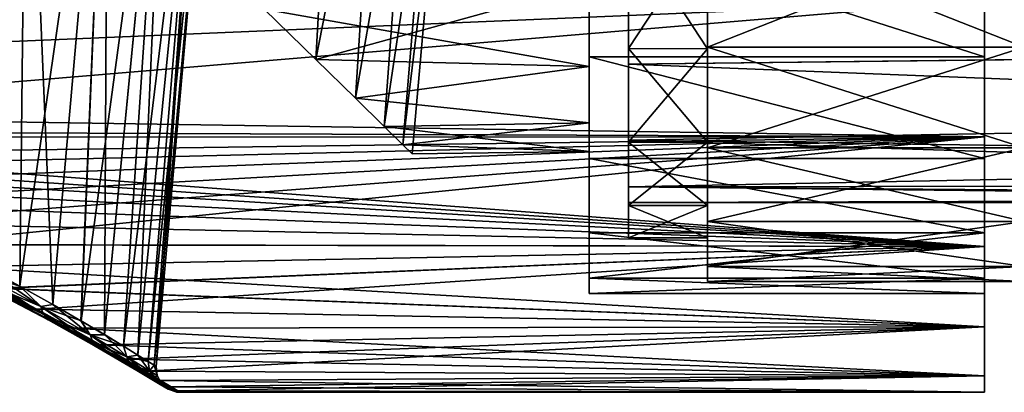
# Model space of a CAD drawing. Header units: millimetres. Extents: x -182 to 217, y -96 to 236.
# Tile 395 of 458: x 165 to 177, y -17 to -12. Entities that reach past the tile are written whole.
import ezdxf

# ---------------------------------------------------------------- set-up
doc = ezdxf.new("R2010")
doc.units = ezdxf.units.MM
doc.header["$LTSCALE"] = 52.148148
for name, color, linetype in [('1016', 7, 'CONTINUOUS'), ('1020', 7, 'CONTINUOUS'), ('1022', 7, 'CONTINUOUS'), ('849', 7, 'CONTINUOUS'), ('852', 7, 'CONTINUOUS'), ('853', 7, 'CONTINUOUS'), ('855', 7, 'CONTINUOUS'), ('858', 7, 'CONTINUOUS'), ('859', 7, 'CONTINUOUS'), ('891', 7, 'CONTINUOUS'), ('894', 7, 'CONTINUOUS'), ('913', 7, 'CONTINUOUS'), ('928', 7, 'CONTINUOUS'), ('931', 7, 'CONTINUOUS')]:
    doc.layers.add(name, color=color, linetype=linetype)

msp = doc.modelspace()

# ---------------------------------------------------------------- linework, layer by layer
at = {"layer": '1016', "color": 7, "linetype": 'CONTINUOUS', "true_color": 0xaaaaaa}
for points in [[(163.619, -7.88, -1.775), (164.327, -15.302, -0.175), (164.888, -7.88, -0.533), (163.619, -7.88, -1.775)], [(164.888, -7.88, 12.533), (163.797, -15.034, 12.767), (163.619, -7.88, 13.775), (164.888, -7.88, 12.533)], [(164.329, -15.304, 12.171), (163.797, -15.034, 12.767), (164.888, -7.88, 12.533), (164.329, -15.304, 12.171)], [(164.327, -15.302, -0.175), (164.804, -15.557, 0.457), (164.888, -7.88, -0.533), (164.327, -15.302, -0.175)], [(164.806, -15.558, 11.54), (164.329, -15.304, 12.171), (164.888, -7.88, 12.533), (164.806, -15.558, 11.54)], [(164.804, -15.557, 0.457), (165.221, -15.79, 1.115), (164.888, -7.88, -0.533), (164.804, -15.557, 0.457)], [(165.222, -15.79, 10.882), (164.806, -15.558, 11.54), (165.918, -7.88, 11.087), (165.222, -15.79, 10.882)], [(165.918, -7.88, 11.087), (164.806, -15.558, 11.54), (164.888, -7.88, 12.533), (165.918, -7.88, 11.087)], [(164.888, -7.88, -0.533), (165.221, -15.79, 1.115), (165.918, -7.88, 0.913), (164.888, -7.88, -0.533)], [(165.221, -15.79, 1.115), (165.577, -15.995, 1.792), (165.918, -7.88, 0.913), (165.221, -15.79, 1.115)], [(165.579, -15.996, 10.205), (165.222, -15.79, 10.882), (165.918, -7.88, 11.087), (165.579, -15.996, 10.205)], [(165.577, -15.995, 1.792), (165.874, -16.171, 2.481), (165.918, -7.88, 0.913), (165.577, -15.995, 1.792)], [(165.875, -16.172, 9.516), (165.579, -15.996, 10.205), (166.678, -7.88, 9.482), (165.875, -16.172, 9.516)], [(166.678, -7.88, 9.482), (165.579, -15.996, 10.205), (165.918, -7.88, 11.087), (166.678, -7.88, 9.482)], [(165.874, -16.171, 2.481), (166.114, -16.316, 3.178), (166.678, -7.88, 2.518), (165.874, -16.171, 2.481)], [(165.918, -7.88, 0.913), (165.874, -16.171, 2.481), (166.678, -7.88, 2.518), (165.918, -7.88, 0.913)], [(166.114, -16.317, 8.819), (165.875, -16.172, 9.516), (166.678, -7.88, 9.482), (166.114, -16.317, 8.819)], [(166.114, -16.316, 3.178), (166.297, -16.429, 3.88), (166.678, -7.88, 2.518), (166.114, -16.316, 3.178)], [(166.297, -16.429, 8.117), (166.114, -16.317, 8.819), (167.144, -7.88, 7.769), (166.297, -16.429, 8.117)], [(167.144, -7.88, 7.769), (166.114, -16.317, 8.819), (166.678, -7.88, 9.482), (167.144, -7.88, 7.769)], [(166.297, -16.429, 3.88), (166.426, -16.509, 4.585), (167.144, -7.88, 4.231), (166.297, -16.429, 3.88)], [(166.678, -7.88, 2.518), (166.297, -16.429, 3.88), (167.144, -7.88, 4.231), (166.678, -7.88, 2.518)], [(166.427, -16.509, 7.412), (166.297, -16.429, 8.117), (167.144, -7.88, 7.769), (166.427, -16.509, 7.412)], [(166.426, -16.509, 4.585), (166.503, -16.557, 5.292), (167.144, -7.88, 4.231), (166.426, -16.509, 4.585)], [(166.504, -16.557, 6.706), (166.427, -16.509, 7.412), (167.301, -7.88, 6), (166.504, -16.557, 6.706)], [(167.301, -7.88, 6), (166.427, -16.509, 7.412), (167.144, -7.88, 7.769), (167.301, -7.88, 6)], [(166.503, -16.557, 5.292), (166.529, -16.573, 5.999), (167.144, -7.88, 4.231), (166.503, -16.557, 5.292)], [(166.529, -16.573, 5.999), (166.504, -16.557, 6.706), (167.301, -7.88, 6), (166.529, -16.573, 5.999)], [(167.144, -7.88, 4.231), (166.529, -16.573, 5.999), (167.301, -7.88, 6), (167.144, -7.88, 4.231)]]:
    msp.add_3dface(points, dxfattribs=at)
at = {"layer": '1020', "color": 7, "linetype": 'CONTINUOUS', "true_color": 0xaaaaaa}
for points in [[(172, -11.736, 13.448), (172, -12.782, 11.463), (167.893, -12.059, 12.914), (172, -11.736, 13.448)], [(168.545, -12.695, 0.338), (172, -11.736, -1.448), (167.893, -12.059, -0.914), (168.545, -12.695, 0.338)], [(172, -12.782, 0.537), (172, -11.736, -1.448), (168.545, -12.695, 0.338), (172, -12.782, 0.537)], [(167.893, -12.059, 12.914), (172, -12.782, 11.463), (168.545, -12.695, 11.662), (167.893, -12.059, 12.914)], [(168.545, -12.695, 11.662), (172, -12.782, 11.463), (169.047, -13.185, 10.402), (168.545, -12.695, 11.662)], [(169.047, -13.185, 1.598), (172, -12.782, 0.537), (168.545, -12.695, 0.338), (169.047, -13.185, 1.598)], [(172, -12.782, 11.463), (172, -13.494, 9.336), (169.047, -13.185, 10.402), (172, -12.782, 11.463)], [(172, -13.494, 2.664), (172, -12.782, 0.537), (169.047, -13.185, 1.598), (172, -13.494, 2.664)], [(169.047, -13.185, 10.402), (172, -13.494, 9.336), (169.411, -13.54, 9.141), (169.047, -13.185, 10.402)], [(169.411, -13.54, 2.859), (172, -13.494, 2.664), (169.047, -13.185, 1.598), (169.411, -13.54, 2.859)], [(172, -13.494, 9.336), (172, -13.855, 7.122), (169.411, -13.54, 9.141), (172, -13.494, 9.336)], [(169.647, -13.772, 4.117), (172, -13.494, 2.664), (169.411, -13.54, 2.859), (169.647, -13.772, 4.117)], [(169.411, -13.54, 9.141), (172, -13.855, 7.122), (169.647, -13.772, 7.883), (169.411, -13.54, 9.141)], [(172, -13.855, 4.878), (172, -13.494, 2.664), (169.647, -13.772, 4.117), (172, -13.855, 4.878)], [(169.647, -13.772, 7.883), (172, -13.855, 7.122), (169.764, -13.886, 6.627), (169.647, -13.772, 7.883)], [(169.764, -13.886, 5.373), (172, -13.855, 4.878), (169.647, -13.772, 4.117), (169.764, -13.886, 5.373)], [(172, -13.855, 7.122), (172, -13.855, 4.878), (169.764, -13.886, 6.627), (172, -13.855, 7.122)], [(169.764, -13.886, 6.627), (172, -13.855, 4.878), (169.764, -13.886, 5.373), (169.764, -13.886, 6.627)]]:
    msp.add_3dface(points, dxfattribs=at)
at = {"layer": '1022', "color": 7, "linetype": 'CONTINUOUS', "true_color": 0xaaaaaa}
for points in [[(168.82, -7.817, -0.075), (168.545, -12.695, 0.338), (167.893, -12.059, -0.914), (168.82, -7.817, -0.075)], [(168.82, -7.817, 12.075), (167.893, -12.059, 12.914), (168.545, -12.695, 11.662), (168.82, -7.817, 12.075)], [(168.82, -7.817, -0.075), (169.333, -8.672, 1.224), (168.545, -12.695, 0.338), (168.82, -7.817, -0.075)], [(169.333, -8.672, 10.775), (168.82, -7.817, 12.075), (168.545, -12.695, 11.662), (169.333, -8.672, 10.775)], [(169.333, -8.672, 1.224), (169.047, -13.185, 1.598), (168.545, -12.695, 0.338), (169.333, -8.672, 1.224)], [(169.333, -8.672, 10.775), (168.545, -12.695, 11.662), (169.047, -13.185, 10.402), (169.333, -8.672, 10.775)], [(169.333, -8.672, 1.224), (169.726, -9.288, 2.574), (169.047, -13.185, 1.598), (169.333, -8.672, 1.224)], [(169.726, -9.288, 9.425), (169.333, -8.672, 10.775), (169.047, -13.185, 10.402), (169.726, -9.288, 9.425)], [(169.726, -9.288, 2.574), (169.411, -13.54, 2.859), (169.047, -13.185, 1.598), (169.726, -9.288, 2.574)], [(169.726, -9.288, 9.425), (169.047, -13.185, 10.402), (169.411, -13.54, 9.141), (169.726, -9.288, 9.425)], [(169.726, -9.288, 2.574), (169.987, -9.684, 3.942), (169.411, -13.54, 2.859), (169.726, -9.288, 2.574)], [(169.987, -9.684, 8.058), (169.726, -9.288, 9.425), (169.411, -13.54, 9.141), (169.987, -9.684, 8.058)], [(169.987, -9.684, 3.942), (169.647, -13.772, 4.117), (169.411, -13.54, 2.859), (169.987, -9.684, 3.942)], [(169.987, -9.684, 8.058), (169.411, -13.54, 9.141), (169.647, -13.772, 7.883), (169.987, -9.684, 8.058)], [(169.987, -9.684, 3.942), (170.117, -9.876, 5.314), (169.647, -13.772, 4.117), (169.987, -9.684, 3.942)], [(170.117, -9.876, 6.686), (169.987, -9.684, 8.058), (169.647, -13.772, 7.883), (170.117, -9.876, 6.686)], [(170.117, -9.876, 5.314), (169.764, -13.886, 5.373), (169.647, -13.772, 4.117), (170.117, -9.876, 5.314)], [(170.117, -9.876, 6.686), (169.647, -13.772, 7.883), (169.764, -13.886, 6.627), (170.117, -9.876, 6.686)], [(170.117, -9.876, 5.314), (170.117, -9.876, 6.686), (169.764, -13.886, 5.373), (170.117, -9.876, 5.314)], [(170.117, -9.876, 6.686), (169.764, -13.886, 6.627), (169.764, -13.886, 5.373), (170.117, -9.876, 6.686)]]:
    msp.add_3dface(points, dxfattribs=at)
at = {"layer": '849', "color": 7, "linetype": 'CONTINUOUS', "true_color": 0xaaaaaa}
for points in [[(172.5, -12.557, 14.204), (172.5, -11.036, 16.159), (172.5, -11.443, 14.906), (172.5, -12.557, 14.204)], [(172.5, -11.036, -4.159), (172.5, -12.557, -2.204), (172.5, -11.443, -2.906), (172.5, -11.036, -4.159)], [(172.5, -12.752, 12.901), (172.5, -12.557, 14.204), (172.5, -11.443, 14.906), (172.5, -12.752, 12.901)], [(172.5, -11.443, -2.906), (172.5, -12.557, -2.204), (172.5, -12.752, -0.901), (172.5, -11.443, -2.906)], [(172.5, -13.737, 12.025), (172.5, -12.557, 14.204), (172.5, -12.752, 12.901), (172.5, -13.737, 12.025)], [(172.5, -12.557, -2.204), (172.5, -13.737, -0.025), (172.5, -12.752, -0.901), (172.5, -12.557, -2.204)], [(172.5, -13.714, 10.708), (172.5, -13.737, 12.025), (172.5, -12.752, 12.901), (172.5, -13.714, 10.708)], [(172.5, -12.752, -0.901), (172.5, -13.737, -0.025), (172.5, -13.714, 1.292), (172.5, -12.752, -0.901)], [(172.5, -14.541, 9.682), (172.5, -13.737, 12.025), (172.5, -13.714, 10.708), (172.5, -14.541, 9.682)], [(172.5, -14.302, 8.387), (172.5, -14.541, 9.682), (172.5, -13.714, 10.708), (172.5, -14.302, 8.387)], [(172.5, -13.737, -0.025), (172.5, -14.541, 2.318), (172.5, -13.714, 1.292), (172.5, -13.737, -0.025)], [(172.5, -13.714, 1.292), (172.5, -14.541, 2.318), (172.5, -14.302, 3.613), (172.5, -13.714, 1.292)], [(172.5, -14.949, 7.239), (172.5, -14.541, 9.682), (172.5, -14.302, 8.387), (172.5, -14.949, 7.239)], [(172.5, -14.5, 6), (172.5, -14.949, 7.239), (172.5, -14.302, 8.387), (172.5, -14.5, 6)], [(172.5, -14.541, 2.318), (172.5, -14.949, 4.761), (172.5, -14.302, 3.613), (172.5, -14.541, 2.318)], [(172.5, -14.949, 4.761), (172.5, -14.5, 6), (172.5, -14.302, 3.613), (172.5, -14.949, 4.761)], [(172.5, -14.949, 4.761), (172.5, -14.949, 7.239), (172.5, -14.5, 6), (172.5, -14.949, 4.761)]]:
    msp.add_3dface(points, dxfattribs=at)
at = {"layer": '852', "color": 7, "linetype": 'CONTINUOUS', "true_color": 0xaaaaaa}
for points in [[(187.088, -11.438, -2.912), (172.5, -11.443, -2.906), (188.187, -12.57, -1.228), (187.088, -11.438, -2.912)], [(172.5, -11.443, -2.906), (172.5, -12.752, -0.901), (188.187, -12.57, -1.228), (172.5, -11.443, -2.906)], [(188.187, -12.57, -1.228), (172.5, -12.752, -0.901), (189.148, -13.409, 0.482), (188.187, -12.57, -1.228)], [(172.5, -12.752, -0.901), (172.5, -13.714, 1.292), (189.148, -13.409, 0.482), (172.5, -12.752, -0.901)], [(189.148, -13.409, 0.482), (172.5, -13.714, 1.292), (189.861, -13.956, 2.064), (189.148, -13.409, 0.482)], [(172.5, -13.714, 1.292), (172.5, -14.302, 3.613), (189.861, -13.956, 2.064), (172.5, -13.714, 1.292)], [(189.861, -13.956, 2.064), (172.5, -14.302, 3.613), (190.322, -14.279, 3.479), (189.861, -13.956, 2.064)], [(190.322, -14.279, 3.479), (172.5, -14.302, 3.613), (190.575, -14.448, 4.77), (190.322, -14.279, 3.479)], [(172.5, -14.302, 3.613), (172.5, -14.5, 6), (190.575, -14.448, 4.77), (172.5, -14.302, 3.613)], [(172.5, -14.5, 6), (190.656, -14.5, 6), (190.575, -14.448, 4.77), (172.5, -14.5, 6)]]:
    msp.add_3dface(points, dxfattribs=at)
at = {"layer": '853', "color": 7, "linetype": 'CONTINUOUS', "true_color": 0xaaaaaa}
for points in [[(188.187, -12.571, 13.227), (172.5, -11.443, 14.906), (187.088, -11.439, 14.911), (188.187, -12.571, 13.227)], [(172.5, -12.752, 12.901), (172.5, -11.443, 14.906), (188.187, -12.571, 13.227), (172.5, -12.752, 12.901)], [(189.149, -13.409, 11.517), (172.5, -12.752, 12.901), (188.187, -12.571, 13.227), (189.149, -13.409, 11.517)], [(172.5, -13.714, 10.708), (172.5, -12.752, 12.901), (189.149, -13.409, 11.517), (172.5, -13.714, 10.708)], [(189.861, -13.956, 9.935), (172.5, -13.714, 10.708), (189.149, -13.409, 11.517), (189.861, -13.956, 9.935)], [(172.5, -14.302, 8.387), (172.5, -13.714, 10.708), (190.322, -14.279, 8.521), (172.5, -14.302, 8.387)], [(190.322, -14.279, 8.521), (172.5, -13.714, 10.708), (189.861, -13.956, 9.935), (190.322, -14.279, 8.521)], [(190.575, -14.448, 7.229), (172.5, -14.302, 8.387), (190.322, -14.279, 8.521), (190.575, -14.448, 7.229)], [(172.5, -14.5, 6), (172.5, -14.302, 8.387), (190.656, -14.5, 6), (172.5, -14.5, 6)], [(190.656, -14.5, 6), (172.5, -14.302, 8.387), (190.575, -14.448, 7.229), (190.656, -14.5, 6)]]:
    msp.add_3dface(points, dxfattribs=at)
at = {"layer": '855', "color": 7, "linetype": 'CONTINUOUS', "true_color": 0xaaaaaa}
for points in [[(173.5, -12.54, 15.111), (173.5, -10.96, 16.96), (173.5, -11.036, 16.159), (173.5, -12.54, 15.111)], [(173.5, -10.96, -4.96), (173.5, -12.54, -3.111), (173.5, -11.036, -4.159), (173.5, -10.96, -4.96)], [(173.5, -12.558, 14.204), (173.5, -12.54, 15.111), (173.5, -11.036, 16.159), (173.5, -12.558, 14.204)], [(173.5, -11.036, -4.159), (173.5, -12.54, -3.111), (173.5, -12.558, -2.204), (173.5, -11.036, -4.159)], [(173.5, -13.811, 13.037), (173.5, -12.54, 15.111), (173.5, -13.737, 12.025), (173.5, -13.811, 13.037)], [(173.5, -13.737, 12.025), (173.5, -12.54, 15.111), (173.5, -12.558, 14.204), (173.5, -13.737, 12.025)], [(173.5, -12.54, -3.111), (173.5, -13.811, -1.037), (173.5, -12.558, -2.204), (173.5, -12.54, -3.111)], [(173.5, -12.558, -2.204), (173.5, -13.811, -1.037), (173.5, -13.737, -0.025), (173.5, -12.558, -2.204)], [(173.5, -14.541, 9.682), (173.5, -13.811, 13.037), (173.5, -13.737, 12.025), (173.5, -14.541, 9.682)], [(173.5, -13.737, -0.025), (173.5, -13.811, -1.037), (173.5, -14.541, 2.318), (173.5, -13.737, -0.025)], [(173.5, -14.741, 10.79), (173.5, -13.811, 13.037), (173.5, -14.541, 9.682), (173.5, -14.741, 10.79)], [(173.5, -13.811, -1.037), (173.5, -14.741, 1.21), (173.5, -14.541, 2.318), (173.5, -13.811, -1.037)], [(173.5, -14.949, 7.239), (173.5, -14.741, 10.79), (173.5, -14.541, 9.682), (173.5, -14.949, 7.239)], [(173.5, -14.541, 2.318), (173.5, -14.741, 1.21), (173.5, -14.949, 4.761), (173.5, -14.541, 2.318)], [(173.5, -15.309, 8.425), (173.5, -14.741, 10.79), (173.5, -15.309, 3.575), (173.5, -15.309, 8.425)], [(173.5, -15.309, 3.575), (173.5, -14.741, 10.79), (173.5, -14.949, 7.239), (173.5, -15.309, 3.575)], [(173.5, -14.741, 1.21), (173.5, -15.309, 3.575), (173.5, -14.949, 4.761), (173.5, -14.741, 1.21)], [(173.5, -14.949, 4.761), (173.5, -15.309, 3.575), (173.5, -14.949, 7.239), (173.5, -14.949, 4.761)], [(173.5, -15.5, 6), (173.5, -15.309, 8.425), (173.5, -15.309, 3.575), (173.5, -15.5, 6)]]:
    msp.add_3dface(points, dxfattribs=at)
at = {"layer": '858', "color": 7, "linetype": 'CONTINUOUS', "true_color": 0xaaaaaa}
for points in [[(172.5, -11.036, 16.159), (172.5, -12.557, 14.204), (173.5, -11.036, 16.159), (172.5, -11.036, 16.159)], [(172.5, -12.557, 14.204), (173.5, -12.558, 14.204), (173.5, -11.036, 16.159), (172.5, -12.557, 14.204)], [(172.5, -12.557, -2.204), (172.5, -11.036, -4.159), (173.5, -12.558, -2.204), (172.5, -12.557, -2.204)], [(172.5, -11.036, -4.159), (173.5, -11.036, -4.159), (173.5, -12.558, -2.204), (172.5, -11.036, -4.159)], [(172.5, -12.557, 14.204), (172.5, -13.737, 12.025), (173.5, -12.558, 14.204), (172.5, -12.557, 14.204)], [(172.5, -13.737, -0.025), (172.5, -12.557, -2.204), (173.5, -13.737, -0.025), (172.5, -13.737, -0.025)], [(172.5, -12.557, -2.204), (173.5, -12.558, -2.204), (173.5, -13.737, -0.025), (172.5, -12.557, -2.204)], [(172.5, -13.737, 12.025), (173.5, -13.737, 12.025), (173.5, -12.558, 14.204), (172.5, -13.737, 12.025)], [(172.5, -13.737, 12.025), (172.5, -14.541, 9.682), (173.5, -13.737, 12.025), (172.5, -13.737, 12.025)], [(172.5, -14.541, 9.682), (173.5, -14.541, 9.682), (173.5, -13.737, 12.025), (172.5, -14.541, 9.682)], [(172.5, -14.541, 2.318), (172.5, -13.737, -0.025), (173.5, -14.541, 2.318), (172.5, -14.541, 2.318)], [(172.5, -13.737, -0.025), (173.5, -13.737, -0.025), (173.5, -14.541, 2.318), (172.5, -13.737, -0.025)], [(172.5, -14.541, 9.682), (172.5, -14.949, 7.239), (173.5, -14.541, 9.682), (172.5, -14.541, 9.682)], [(172.5, -14.949, 7.239), (173.5, -14.949, 7.239), (173.5, -14.541, 9.682), (172.5, -14.949, 7.239)], [(172.5, -14.949, 4.761), (172.5, -14.541, 2.318), (173.5, -14.949, 4.761), (172.5, -14.949, 4.761)], [(172.5, -14.541, 2.318), (173.5, -14.541, 2.318), (173.5, -14.949, 4.761), (172.5, -14.541, 2.318)], [(172.5, -14.949, 7.239), (172.5, -14.949, 4.761), (173.5, -14.949, 7.239), (172.5, -14.949, 7.239)], [(172.5, -14.949, 4.761), (173.5, -14.949, 4.761), (173.5, -14.949, 7.239), (172.5, -14.949, 4.761)]]:
    msp.add_3dface(points, dxfattribs=at)
at = {"layer": '859', "color": 7, "linetype": 'CONTINUOUS', "true_color": 0xaaaaaa}
for points in [[(173.5, -10.96, 16.96), (173.5, -12.54, 15.111), (177.5, -10.96, 16.96), (173.5, -10.96, 16.96)], [(173.5, -12.54, 15.111), (177.5, -12.54, 15.111), (177.5, -10.96, 16.96), (173.5, -12.54, 15.111)], [(173.5, -12.54, -3.111), (173.5, -10.96, -4.96), (177.5, -12.54, -3.111), (173.5, -12.54, -3.111)], [(173.5, -10.96, -4.96), (177.5, -10.96, -4.96), (177.5, -12.54, -3.111), (173.5, -10.96, -4.96)], [(173.5, -12.54, 15.111), (173.5, -13.811, 13.037), (177.5, -12.54, 15.111), (173.5, -12.54, 15.111)], [(173.5, -13.811, 13.037), (177.5, -13.811, 13.037), (177.5, -12.54, 15.111), (173.5, -13.811, 13.037)], [(173.5, -13.811, -1.037), (173.5, -12.54, -3.111), (177.5, -13.811, -1.037), (173.5, -13.811, -1.037)], [(173.5, -12.54, -3.111), (177.5, -12.54, -3.111), (177.5, -13.811, -1.037), (173.5, -12.54, -3.111)], [(173.5, -13.811, 13.037), (173.5, -14.741, 10.79), (177.5, -13.811, 13.037), (173.5, -13.811, 13.037)], [(173.5, -14.741, 10.79), (177.5, -14.741, 10.79), (177.5, -13.811, 13.037), (173.5, -14.741, 10.79)], [(173.5, -14.741, 1.21), (173.5, -13.811, -1.037), (177.5, -14.741, 1.21), (173.5, -14.741, 1.21)], [(173.5, -13.811, -1.037), (177.5, -13.811, -1.037), (177.5, -14.741, 1.21), (173.5, -13.811, -1.037)], [(173.5, -14.741, 10.79), (173.5, -15.309, 8.425), (177.5, -14.741, 10.79), (173.5, -14.741, 10.79)], [(173.5, -15.309, 8.425), (177.5, -15.309, 8.425), (177.5, -14.741, 10.79), (173.5, -15.309, 8.425)], [(173.5, -15.309, 3.575), (173.5, -14.741, 1.21), (177.5, -15.309, 3.575), (173.5, -15.309, 3.575)], [(173.5, -14.741, 1.21), (177.5, -14.741, 1.21), (177.5, -15.309, 3.575), (173.5, -14.741, 1.21)], [(173.5, -15.309, 8.425), (173.5, -15.5, 6), (177.5, -15.309, 8.425), (173.5, -15.309, 8.425)], [(173.5, -15.5, 6), (173.5, -15.309, 3.575), (177.5, -15.5, 6), (173.5, -15.5, 6)], [(173.5, -15.5, 6), (177.5, -15.5, 6), (177.5, -15.309, 8.425), (173.5, -15.5, 6)], [(173.5, -15.309, 3.575), (177.5, -15.309, 3.575), (177.5, -15.5, 6), (173.5, -15.309, 3.575)]]:
    msp.add_3dface(points, dxfattribs=at)
at = {"layer": '891', "color": 7, "linetype": 'CONTINUOUS', "true_color": 0xaaaaaa}
for points in [[(177, -12.661, -3.199), (177, -11.95, -5.95), (177, -11.066, -5.066), (177, -12.661, -3.199)], [(177, -11.066, 17.066), (177, -11.95, 17.95), (177, -12.661, 15.199), (177, -11.066, 17.066)], [(177, -13.672, -3.934), (177, -11.95, -5.95), (177, -12.661, -3.199), (177, -13.672, -3.934)], [(177, -11.95, 17.95), (177, -13.672, 15.934), (177, -12.661, 15.199), (177, -11.95, 17.95)], [(177, -13.944, -1.105), (177, -13.672, -3.934), (177, -12.661, -3.199), (177, -13.944, -1.105)], [(177, -12.661, 15.199), (177, -13.672, 15.934), (177, -13.944, 13.105), (177, -12.661, 15.199)], [(177, -15.058, -1.672), (177, -13.672, -3.934), (177, -14.884, 1.164), (177, -15.058, -1.672)], [(177, -14.884, 1.164), (177, -13.672, -3.934), (177, -13.944, -1.105), (177, -14.884, 1.164)], [(177, -13.672, 15.934), (177, -15.058, 13.672), (177, -13.944, 13.105), (177, -13.672, 15.934)], [(177, -13.944, 13.105), (177, -15.058, 13.672), (177, -14.884, 10.836), (177, -13.944, 13.105)], [(177, -15.457, 3.552), (177, -15.058, -1.672), (177, -14.884, 1.164), (177, -15.457, 3.552)], [(177, -14.884, 10.836), (177, -15.058, 13.672), (177, -15.457, 8.448), (177, -14.884, 10.836)], [(177, -16.073, 0.778), (177, -15.058, -1.672), (177, -16.073, 11.222), (177, -16.073, 0.778)], [(177, -16.073, 11.222), (177, -15.058, -1.672), (177, -15.65, 6), (177, -16.073, 11.222)], [(177, -15.65, 6), (177, -15.058, -1.672), (177, -15.457, 3.552), (177, -15.65, 6)], [(177, -15.058, 13.672), (177, -16.073, 11.222), (177, -15.457, 8.448), (177, -15.058, 13.672)], [(177, -15.457, 8.448), (177, -16.073, 11.222), (177, -15.65, 6), (177, -15.457, 8.448)], [(177, -16.692, 3.356), (177, -16.073, 0.778), (177, -16.692, 8.644), (177, -16.692, 3.356)], [(177, -16.692, 8.644), (177, -16.073, 0.778), (177, -16.073, 11.222), (177, -16.692, 8.644)], [(177, -16.9, 6), (177, -16.692, 3.356), (177, -16.692, 8.644), (177, -16.9, 6)]]:
    msp.add_3dface(points, dxfattribs=at)
at = {"layer": '894', "color": 7, "linetype": 'CONTINUOUS', "true_color": 0xaaaaaa}
for points in [[(147, -11.495, -6.389), (177, -11.95, -5.95), (147, -13.213, -4.537), (147, -11.495, -6.389)], [(147, -13.213, 16.537), (177, -11.95, 17.95), (147, -11.495, 18.389), (147, -13.213, 16.537)], [(177, -11.95, -5.95), (177, -13.672, -3.934), (147, -13.213, -4.537), (177, -11.95, -5.95)], [(157.405, -13.592, 16.043), (177, -11.95, 17.95), (147, -13.213, 16.537), (157.405, -13.592, 16.043)], [(177, -13.672, 15.934), (177, -11.95, 17.95), (157.405, -13.592, 16.043), (177, -13.672, 15.934)], [(147, -13.213, -4.537), (177, -13.672, -3.934), (157.402, -13.592, -4.043), (147, -13.213, -4.537)], [(157.402, -13.592, -4.043), (177, -13.672, -3.934), (158.701, -13.677, -3.928), (157.402, -13.592, -4.043)], [(158.705, -13.677, 15.927), (177, -13.672, 15.934), (157.405, -13.592, 16.043), (158.705, -13.677, 15.927)], [(177, -13.672, -3.934), (177, -15.058, -1.672), (158.701, -13.677, -3.928), (177, -13.672, -3.934)], [(158.701, -13.677, -3.928), (177, -15.058, -1.672), (160.027, -13.902, -3.61), (158.701, -13.677, -3.928)], [(160.031, -13.903, 15.609), (177, -13.672, 15.934), (158.705, -13.677, 15.927), (160.031, -13.903, 15.609)], [(160.706, -14.069, 15.363), (177, -13.672, 15.934), (160.031, -13.903, 15.609), (160.706, -14.069, 15.363)], [(161.386, -14.271, 15.053), (177, -13.672, 15.934), (160.706, -14.069, 15.363), (161.386, -14.271, 15.053)], [(162.064, -14.504, 14.675), (177, -13.672, 15.934), (161.386, -14.271, 15.053), (162.064, -14.504, 14.675)], [(162.729, -14.761, 14.229), (177, -13.672, 15.934), (162.064, -14.504, 14.675), (162.729, -14.761, 14.229)], [(163.368, -15.036, 13.716), (177, -13.672, 15.934), (162.729, -14.761, 14.229), (163.368, -15.036, 13.716)], [(177, -15.058, 13.672), (177, -13.672, 15.934), (163.368, -15.036, 13.716), (177, -15.058, 13.672)], [(160.027, -13.902, -3.61), (177, -15.058, -1.672), (160.702, -14.068, -3.365), (160.027, -13.902, -3.61)], [(160.702, -14.068, -3.365), (177, -15.058, -1.672), (161.382, -14.269, -3.055), (160.702, -14.068, -3.365)], [(161.382, -14.269, -3.055), (177, -15.058, -1.672), (162.059, -14.502, -2.678), (161.382, -14.269, -3.055)], [(162.059, -14.502, -2.678), (177, -15.058, -1.672), (162.724, -14.76, -2.232), (162.059, -14.502, -2.678)], [(162.724, -14.76, -2.232), (177, -15.058, -1.672), (163.364, -15.034, -1.72), (162.724, -14.76, -2.232)], [(163.364, -15.034, -1.72), (177, -15.058, -1.672), (163.966, -15.314, -1.149), (163.364, -15.034, -1.72)], [(163.969, -15.315, 13.145), (177, -15.058, 13.672), (163.368, -15.036, 13.716), (163.969, -15.315, 13.145)], [(177, -15.058, -1.672), (177, -16.073, 0.778), (163.966, -15.314, -1.149), (177, -15.058, -1.672)], [(164.506, -15.582, 12.542), (177, -15.058, 13.672), (163.969, -15.315, 13.145), (164.506, -15.582, 12.542)], [(164.522, -15.59, 12.523), (177, -15.058, 13.672), (164.506, -15.582, 12.542), (164.522, -15.59, 12.523)], [(165.018, -15.851, 11.862), (177, -15.058, 13.672), (164.522, -15.59, 12.523), (165.018, -15.851, 11.862)], [(177, -16.073, 11.222), (177, -15.058, 13.672), (165.018, -15.851, 11.862), (177, -16.073, 11.222)], [(163.966, -15.314, -1.149), (177, -16.073, 0.778), (164.506, -15.582, -0.542), (163.966, -15.314, -1.149)], [(164.506, -15.582, -0.542), (177, -16.073, 0.778), (164.519, -15.589, -0.527), (164.506, -15.582, -0.542)], [(164.519, -15.589, -0.527), (177, -16.073, 0.778), (165.015, -15.849, 0.134), (164.519, -15.589, -0.527)], [(165.015, -15.849, 0.134), (177, -16.073, 0.778), (165.451, -16.088, 0.825), (165.015, -15.849, 0.134)], [(165.453, -16.089, 11.171), (177, -16.073, 11.222), (165.018, -15.851, 11.862), (165.453, -16.089, 11.171)], [(177, -16.073, 0.778), (177, -16.692, 3.356), (165.451, -16.088, 0.825), (177, -16.073, 0.778)], [(165.451, -16.088, 0.825), (177, -16.692, 3.356), (165.825, -16.3, 1.537), (165.451, -16.088, 0.825)], [(165.826, -16.301, 10.459), (177, -16.073, 11.222), (165.453, -16.089, 11.171), (165.826, -16.301, 10.459)], [(166.138, -16.483, 9.731), (177, -16.073, 11.222), (165.826, -16.301, 10.459), (166.138, -16.483, 9.731)], [(166.39, -16.633, 8.993), (177, -16.073, 11.222), (166.138, -16.483, 9.731), (166.39, -16.633, 8.993)], [(177, -16.692, 8.644), (177, -16.073, 11.222), (166.39, -16.633, 8.993), (177, -16.692, 8.644)], [(165.825, -16.3, 1.537), (177, -16.692, 3.356), (166.137, -16.482, 2.265), (165.825, -16.3, 1.537)], [(166.137, -16.482, 2.265), (177, -16.692, 3.356), (166.389, -16.632, 3.003), (166.137, -16.482, 2.265)], [(166.389, -16.632, 3.003), (177, -16.692, 3.356), (166.582, -16.749, 3.747), (166.389, -16.632, 3.003)], [(166.583, -16.75, 8.249), (177, -16.692, 8.644), (166.39, -16.633, 8.993), (166.583, -16.75, 8.249)], [(177, -16.692, 3.356), (177, -16.9, 6), (166.582, -16.749, 3.747), (177, -16.692, 3.356)], [(166.582, -16.749, 3.747), (177, -16.9, 6), (166.719, -16.833, 4.496), (166.582, -16.749, 3.747)], [(166.72, -16.833, 7.501), (177, -16.692, 8.644), (166.583, -16.75, 8.249), (166.72, -16.833, 7.501)], [(166.801, -16.883, 6.75), (177, -16.692, 8.644), (166.72, -16.833, 7.501), (166.801, -16.883, 6.75)], [(177, -16.9, 6), (177, -16.692, 8.644), (166.801, -16.883, 6.75), (177, -16.9, 6)], [(166.719, -16.833, 4.496), (177, -16.9, 6), (166.801, -16.883, 5.246), (166.719, -16.833, 4.496)], [(166.801, -16.883, 5.246), (177, -16.9, 6), (166.828, -16.9, 5.998), (166.801, -16.883, 5.246)], [(166.828, -16.9, 5.998), (177, -16.9, 6), (166.801, -16.883, 6.75), (166.828, -16.9, 5.998)]]:
    msp.add_3dface(points, dxfattribs=at)
at = {"layer": '913', "color": 7, "linetype": 'CONTINUOUS', "true_color": 0xaaaaaa}
for points in [[(164.329, -15.304, 12.171), (164.806, -15.558, 11.54), (164.298, -15.402, 12.227), (164.329, -15.304, 12.171)], [(165.069, -15.817, 0.841), (164.327, -15.302, -0.175), (164.299, -15.403, -0.226), (165.069, -15.817, 0.841)], [(164.804, -15.557, 0.457), (164.327, -15.302, -0.175), (165.069, -15.817, 0.841), (164.804, -15.557, 0.457)], [(164.298, -15.402, 12.227), (164.806, -15.558, 11.54), (165.069, -15.817, 11.16), (164.298, -15.402, 12.227)], [(164.298, -15.402, 12.227), (165.069, -15.817, 11.16), (164.319, -15.499, 12.285), (164.298, -15.402, 12.227)], [(165.069, -15.817, 0.841), (164.299, -15.403, -0.226), (165.1, -15.914, 0.789), (165.069, -15.817, 0.841)], [(165.1, -15.914, 0.789), (164.299, -15.403, -0.226), (164.32, -15.499, -0.283), (165.1, -15.914, 0.789)], [(164.319, -15.499, 12.285), (165.069, -15.817, 11.16), (165.099, -15.914, 11.212), (164.319, -15.499, 12.285)], [(164.319, -15.499, 12.285), (165.099, -15.914, 11.212), (164.371, -15.569, 12.358), (164.319, -15.499, 12.285)], [(165.1, -15.914, 0.789), (164.32, -15.499, -0.283), (165.163, -15.986, 0.726), (165.1, -15.914, 0.789)], [(165.163, -15.986, 0.726), (164.32, -15.499, -0.283), (164.372, -15.57, -0.356), (165.163, -15.986, 0.726)], [(165.221, -15.79, 1.115), (164.804, -15.557, 0.457), (165.069, -15.817, 0.841), (165.221, -15.79, 1.115)], [(164.806, -15.558, 11.54), (165.222, -15.79, 10.882), (165.069, -15.817, 11.16), (164.806, -15.558, 11.54)], [(164.371, -15.569, 12.358), (165.099, -15.914, 11.212), (165.162, -15.985, 11.275), (164.371, -15.569, 12.358)], [(164.371, -15.569, 12.358), (165.162, -15.985, 11.275), (164.448, -15.604, 12.435), (164.371, -15.569, 12.358)], [(165.163, -15.986, 0.726), (164.372, -15.57, -0.356), (165.25, -16.02, 0.661), (165.163, -15.986, 0.726)], [(165.25, -16.02, 0.661), (164.372, -15.57, -0.356), (164.449, -15.604, -0.434), (165.25, -16.02, 0.661)], [(165.018, -15.851, 11.862), (164.522, -15.59, 12.523), (164.448, -15.604, 12.435), (165.018, -15.851, 11.862)], [(165.018, -15.851, 11.862), (164.448, -15.604, 12.435), (165.249, -16.02, 11.34), (165.018, -15.851, 11.862)], [(164.448, -15.604, 12.435), (165.162, -15.985, 11.275), (165.249, -16.02, 11.34), (164.448, -15.604, 12.435)], [(164.519, -15.589, -0.527), (165.015, -15.849, 0.134), (164.449, -15.604, -0.434), (164.519, -15.589, -0.527)], [(165.015, -15.849, 0.134), (165.25, -16.02, 0.661), (164.449, -15.604, -0.434), (165.015, -15.849, 0.134)], [(165.694, -16.175, 2.018), (165.221, -15.79, 1.115), (165.069, -15.817, 0.841), (165.694, -16.175, 2.018)], [(165.222, -15.79, 10.882), (165.579, -15.996, 10.205), (165.069, -15.817, 11.16), (165.222, -15.79, 10.882)], [(165.577, -15.995, 1.792), (165.221, -15.79, 1.115), (165.694, -16.175, 2.018), (165.577, -15.995, 1.792)], [(165.015, -15.849, 0.134), (165.451, -16.088, 0.825), (165.25, -16.02, 0.661), (165.015, -15.849, 0.134)], [(165.453, -16.089, 11.171), (165.018, -15.851, 11.862), (165.249, -16.02, 11.34), (165.453, -16.089, 11.171)], [(165.069, -15.817, 11.16), (165.579, -15.996, 10.205), (165.694, -16.174, 9.983), (165.069, -15.817, 11.16)], [(165.069, -15.817, 11.16), (165.694, -16.174, 9.983), (165.099, -15.914, 11.212), (165.069, -15.817, 11.16)], [(165.694, -16.175, 2.018), (165.069, -15.817, 0.841), (165.734, -16.273, 1.976), (165.694, -16.175, 2.018)], [(165.734, -16.273, 1.976), (165.069, -15.817, 0.841), (165.1, -15.914, 0.789), (165.734, -16.273, 1.976)], [(165.099, -15.914, 11.212), (165.694, -16.174, 9.983), (165.733, -16.273, 10.026), (165.099, -15.914, 11.212)], [(165.099, -15.914, 11.212), (165.733, -16.273, 10.026), (165.162, -15.985, 11.275), (165.099, -15.914, 11.212)], [(165.734, -16.273, 1.976), (165.1, -15.914, 0.789), (165.806, -16.345, 1.925), (165.734, -16.273, 1.976)], [(165.806, -16.345, 1.925), (165.1, -15.914, 0.789), (165.163, -15.986, 0.726), (165.806, -16.345, 1.925)], [(165.162, -15.985, 11.275), (165.733, -16.273, 10.026), (165.806, -16.345, 10.076), (165.162, -15.985, 11.275)], [(165.162, -15.985, 11.275), (165.806, -16.345, 10.076), (165.249, -16.02, 11.34), (165.162, -15.985, 11.275)], [(165.806, -16.345, 1.925), (165.163, -15.986, 0.726), (165.902, -16.38, 1.874), (165.806, -16.345, 1.925)], [(165.902, -16.38, 1.874), (165.163, -15.986, 0.726), (165.25, -16.02, 0.661), (165.902, -16.38, 1.874)], [(165.453, -16.089, 11.171), (165.249, -16.02, 11.34), (165.902, -16.38, 10.128), (165.453, -16.089, 11.171)], [(165.249, -16.02, 11.34), (165.806, -16.345, 10.076), (165.902, -16.38, 10.128), (165.249, -16.02, 11.34)], [(165.451, -16.088, 0.825), (165.825, -16.3, 1.537), (165.25, -16.02, 0.661), (165.451, -16.088, 0.825)], [(165.825, -16.3, 1.537), (165.902, -16.38, 1.874), (165.25, -16.02, 0.661), (165.825, -16.3, 1.537)], [(165.874, -16.171, 2.481), (165.577, -15.995, 1.792), (165.694, -16.175, 2.018), (165.874, -16.171, 2.481)], [(165.579, -15.996, 10.205), (165.875, -16.172, 9.516), (165.694, -16.174, 9.983), (165.579, -15.996, 10.205)], [(165.826, -16.301, 10.459), (165.453, -16.089, 11.171), (165.902, -16.38, 10.128), (165.826, -16.301, 10.459)], [(166.158, -16.451, 3.288), (165.874, -16.171, 2.481), (165.694, -16.175, 2.018), (166.158, -16.451, 3.288)], [(165.875, -16.172, 9.516), (166.114, -16.317, 8.819), (165.694, -16.174, 9.983), (165.875, -16.172, 9.516)], [(165.694, -16.174, 9.983), (166.114, -16.317, 8.819), (166.158, -16.451, 8.713), (165.694, -16.174, 9.983)], [(165.694, -16.174, 9.983), (166.158, -16.451, 8.713), (165.733, -16.273, 10.026), (165.694, -16.174, 9.983)], [(166.158, -16.451, 3.288), (165.694, -16.175, 2.018), (166.204, -16.551, 3.257), (166.158, -16.451, 3.288)], [(166.204, -16.551, 3.257), (165.694, -16.175, 2.018), (165.734, -16.273, 1.976), (166.204, -16.551, 3.257)], [(166.114, -16.316, 3.178), (165.874, -16.171, 2.481), (166.158, -16.451, 3.288), (166.114, -16.316, 3.178)], [(165.733, -16.273, 10.026), (166.158, -16.451, 8.713), (166.204, -16.551, 8.744), (165.733, -16.273, 10.026)], [(165.733, -16.273, 10.026), (166.204, -16.551, 8.744), (165.806, -16.345, 10.076), (165.733, -16.273, 10.026)], [(166.204, -16.551, 3.257), (165.734, -16.273, 1.976), (166.285, -16.624, 3.222), (166.204, -16.551, 3.257)], [(166.285, -16.624, 3.222), (165.734, -16.273, 1.976), (165.806, -16.345, 1.925), (166.285, -16.624, 3.222)], [(165.825, -16.3, 1.537), (166.137, -16.482, 2.265), (165.902, -16.38, 1.874), (165.825, -16.3, 1.537)], [(166.138, -16.483, 9.731), (165.826, -16.301, 10.459), (165.902, -16.38, 10.128), (166.138, -16.483, 9.731)], [(165.806, -16.345, 10.076), (166.204, -16.551, 8.744), (166.285, -16.624, 8.779), (165.806, -16.345, 10.076)], [(165.806, -16.345, 10.076), (166.285, -16.624, 8.779), (165.902, -16.38, 10.128), (165.806, -16.345, 10.076)], [(166.285, -16.624, 3.222), (165.806, -16.345, 1.925), (166.388, -16.66, 3.187), (166.285, -16.624, 3.222)], [(166.388, -16.66, 3.187), (165.806, -16.345, 1.925), (165.902, -16.38, 1.874), (166.388, -16.66, 3.187)], [(166.137, -16.482, 2.265), (166.389, -16.632, 3.003), (165.902, -16.38, 1.874), (166.137, -16.482, 2.265)], [(166.389, -16.632, 3.003), (166.388, -16.66, 3.187), (165.902, -16.38, 1.874), (166.389, -16.632, 3.003)], [(166.138, -16.483, 9.731), (165.902, -16.38, 10.128), (166.387, -16.659, 8.815), (166.138, -16.483, 9.731)], [(165.902, -16.38, 10.128), (166.285, -16.624, 8.779), (166.387, -16.659, 8.815), (165.902, -16.38, 10.128)], [(166.297, -16.429, 3.88), (166.114, -16.316, 3.178), (166.158, -16.451, 3.288), (166.297, -16.429, 3.88)], [(166.114, -16.317, 8.819), (166.297, -16.429, 8.117), (166.158, -16.451, 8.713), (166.114, -16.317, 8.819)], [(166.444, -16.627, 4.626), (166.297, -16.429, 3.88), (166.158, -16.451, 3.288), (166.444, -16.627, 4.626)], [(166.297, -16.429, 8.117), (166.427, -16.509, 7.412), (166.158, -16.451, 8.713), (166.297, -16.429, 8.117)], [(166.426, -16.509, 4.585), (166.297, -16.429, 3.88), (166.444, -16.627, 4.626), (166.426, -16.509, 4.585)], [(166.39, -16.633, 8.993), (166.138, -16.483, 9.731), (166.387, -16.659, 8.815), (166.39, -16.633, 8.993)], [(166.158, -16.451, 8.713), (166.427, -16.509, 7.412), (166.444, -16.627, 7.375), (166.158, -16.451, 8.713)], [(166.158, -16.451, 8.713), (166.444, -16.627, 7.375), (166.204, -16.551, 8.744), (166.158, -16.451, 8.713)], [(166.444, -16.627, 4.626), (166.158, -16.451, 3.288), (166.495, -16.727, 4.61), (166.444, -16.627, 4.626)], [(166.495, -16.727, 4.61), (166.158, -16.451, 3.288), (166.204, -16.551, 3.257), (166.495, -16.727, 4.61)], [(166.204, -16.551, 8.744), (166.444, -16.627, 7.375), (166.495, -16.727, 7.391), (166.204, -16.551, 8.744)], [(166.204, -16.551, 8.744), (166.495, -16.727, 7.391), (166.285, -16.624, 8.779), (166.204, -16.551, 8.744)], [(166.495, -16.727, 4.61), (166.204, -16.551, 3.257), (166.581, -16.801, 4.592), (166.495, -16.727, 4.61)], [(166.581, -16.801, 4.592), (166.204, -16.551, 3.257), (166.285, -16.624, 3.222), (166.581, -16.801, 4.592)], [(166.503, -16.557, 5.292), (166.426, -16.509, 4.585), (166.444, -16.627, 4.626), (166.503, -16.557, 5.292)], [(166.427, -16.509, 7.412), (166.504, -16.557, 6.706), (166.444, -16.627, 7.375), (166.427, -16.509, 7.412)], [(166.285, -16.624, 8.779), (166.495, -16.727, 7.391), (166.581, -16.801, 7.409), (166.285, -16.624, 8.779)], [(166.285, -16.624, 8.779), (166.581, -16.801, 7.409), (166.387, -16.659, 8.815), (166.285, -16.624, 8.779)], [(166.581, -16.801, 4.592), (166.285, -16.624, 3.222), (166.688, -16.837, 4.574), (166.581, -16.801, 4.592)], [(166.688, -16.837, 4.574), (166.285, -16.624, 3.222), (166.388, -16.66, 3.187), (166.688, -16.837, 4.574)], [(166.583, -16.75, 8.249), (166.39, -16.633, 8.993), (166.387, -16.659, 8.815), (166.583, -16.75, 8.249)], [(166.583, -16.75, 8.249), (166.387, -16.659, 8.815), (166.688, -16.837, 7.428), (166.583, -16.75, 8.249)], [(166.387, -16.659, 8.815), (166.581, -16.801, 7.409), (166.688, -16.837, 7.428), (166.387, -16.659, 8.815)], [(166.389, -16.632, 3.003), (166.582, -16.749, 3.747), (166.388, -16.66, 3.187), (166.389, -16.632, 3.003)], [(166.582, -16.749, 3.747), (166.719, -16.833, 4.496), (166.388, -16.66, 3.187), (166.582, -16.749, 3.747)], [(166.719, -16.833, 4.496), (166.688, -16.837, 4.574), (166.388, -16.66, 3.187), (166.719, -16.833, 4.496)], [(166.541, -16.687, 6.001), (166.503, -16.557, 5.292), (166.444, -16.627, 4.626), (166.541, -16.687, 6.001)], [(166.444, -16.627, 7.375), (166.504, -16.557, 6.706), (166.541, -16.687, 6.001), (166.444, -16.627, 7.375)], [(166.444, -16.627, 7.375), (166.541, -16.687, 6.001), (166.495, -16.727, 7.391), (166.444, -16.627, 7.375)], [(166.541, -16.687, 6.001), (166.444, -16.627, 4.626), (166.594, -16.788, 6.001), (166.541, -16.687, 6.001)], [(166.594, -16.788, 6.001), (166.444, -16.627, 4.626), (166.495, -16.727, 4.61), (166.594, -16.788, 6.001)], [(166.529, -16.573, 5.999), (166.503, -16.557, 5.292), (166.541, -16.687, 6.001), (166.529, -16.573, 5.999)], [(166.504, -16.557, 6.706), (166.529, -16.573, 5.999), (166.541, -16.687, 6.001), (166.504, -16.557, 6.706)], [(166.495, -16.727, 7.391), (166.541, -16.687, 6.001), (166.594, -16.788, 6.001), (166.495, -16.727, 7.391)], [(166.495, -16.727, 7.391), (166.594, -16.788, 6.001), (166.581, -16.801, 7.409), (166.495, -16.727, 7.391)], [(166.594, -16.788, 6.001), (166.495, -16.727, 4.61), (166.681, -16.862, 6.001), (166.594, -16.788, 6.001)], [(166.681, -16.862, 6.001), (166.495, -16.727, 4.61), (166.581, -16.801, 4.592), (166.681, -16.862, 6.001)], [(166.581, -16.801, 7.409), (166.594, -16.788, 6.001), (166.681, -16.862, 6.001), (166.581, -16.801, 7.409)], [(166.581, -16.801, 7.409), (166.681, -16.862, 6.001), (166.688, -16.837, 7.428), (166.581, -16.801, 7.409)], [(166.681, -16.862, 6.001), (166.581, -16.801, 4.592), (166.79, -16.898, 6.001), (166.681, -16.862, 6.001)], [(166.79, -16.898, 6.001), (166.581, -16.801, 4.592), (166.688, -16.837, 4.574), (166.79, -16.898, 6.001)], [(166.72, -16.833, 7.501), (166.583, -16.75, 8.249), (166.688, -16.837, 7.428), (166.72, -16.833, 7.501)], [(166.688, -16.837, 7.428), (166.681, -16.862, 6.001), (166.79, -16.898, 6.001), (166.688, -16.837, 7.428)], [(166.719, -16.833, 4.496), (166.801, -16.883, 5.246), (166.688, -16.837, 4.574), (166.719, -16.833, 4.496)], [(166.801, -16.883, 6.75), (166.72, -16.833, 7.501), (166.688, -16.837, 7.428), (166.801, -16.883, 6.75)], [(166.801, -16.883, 5.246), (166.828, -16.9, 5.998), (166.688, -16.837, 4.574), (166.801, -16.883, 5.246)], [(166.828, -16.9, 5.998), (166.79, -16.898, 6.001), (166.688, -16.837, 4.574), (166.828, -16.9, 5.998)], [(166.801, -16.883, 6.75), (166.688, -16.837, 7.428), (166.79, -16.898, 6.001), (166.801, -16.883, 6.75)], [(166.828, -16.9, 5.998), (166.801, -16.883, 6.75), (166.79, -16.898, 6.001), (166.828, -16.9, 5.998)]]:
    msp.add_3dface(points, dxfattribs=at)
at = {"layer": '928', "color": 7, "linetype": 'CONTINUOUS', "true_color": 0xaaaaaa}
for points in [[(172, -12.661, -3.199), (172, -11.066, -5.066), (172, -11.736, -1.448), (172, -12.661, -3.199)], [(172, -11.066, 17.066), (172, -12.661, 15.199), (172, -11.736, 13.448), (172, -11.066, 17.066)], [(172, -12.782, 0.537), (172, -12.661, -3.199), (172, -11.736, -1.448), (172, -12.782, 0.537)], [(172, -11.736, 13.448), (172, -12.661, 15.199), (172, -12.782, 11.463), (172, -11.736, 13.448)], [(172, -13.944, -1.105), (172, -12.661, -3.199), (172, -13.855, 4.878), (172, -13.944, -1.105)], [(172, -13.855, 4.878), (172, -12.661, -3.199), (172, -13.494, 2.664), (172, -13.855, 4.878)], [(172, -13.494, 2.664), (172, -12.661, -3.199), (172, -12.782, 0.537), (172, -13.494, 2.664)], [(172, -12.661, 15.199), (172, -13.944, 13.105), (172, -12.782, 11.463), (172, -12.661, 15.199)], [(172, -12.782, 11.463), (172, -13.944, 13.105), (172, -13.494, 9.336), (172, -12.782, 11.463)], [(172, -13.494, 9.336), (172, -13.944, 13.105), (172, -13.855, 7.122), (172, -13.494, 9.336)], [(172, -13.944, 13.105), (172, -13.944, -1.105), (172, -13.855, 4.878), (172, -13.944, 13.105)], [(172, -13.855, 7.122), (172, -13.944, 13.105), (172, -13.855, 4.878), (172, -13.855, 7.122)], [(172, -14.884, 1.164), (172, -13.944, -1.105), (172, -14.884, 10.836), (172, -14.884, 1.164)], [(172, -14.884, 10.836), (172, -13.944, -1.105), (172, -13.944, 13.105), (172, -14.884, 10.836)], [(172, -15.457, 3.552), (172, -14.884, 1.164), (172, -15.457, 8.448), (172, -15.457, 3.552)], [(172, -15.457, 8.448), (172, -14.884, 1.164), (172, -14.884, 10.836), (172, -15.457, 8.448)], [(172, -15.65, 6), (172, -15.457, 3.552), (172, -15.457, 8.448), (172, -15.65, 6)]]:
    msp.add_3dface(points, dxfattribs=at)
at = {"layer": '931', "color": 7, "linetype": 'CONTINUOUS', "true_color": 0xaaaaaa}
for points in [[(177, -11.066, 17.066), (177, -12.661, 15.199), (172, -11.066, 17.066), (177, -11.066, 17.066)], [(177, -12.661, 15.199), (172, -12.661, 15.199), (172, -11.066, 17.066), (177, -12.661, 15.199)], [(177, -12.661, -3.199), (177, -11.066, -5.066), (172, -11.066, -5.066), (177, -12.661, -3.199)], [(177, -12.661, -3.199), (172, -11.066, -5.066), (172, -12.661, -3.199), (177, -12.661, -3.199)], [(177, -12.661, 15.199), (177, -13.944, 13.105), (172, -12.661, 15.199), (177, -12.661, 15.199)], [(177, -13.944, 13.105), (172, -13.944, 13.105), (172, -12.661, 15.199), (177, -13.944, 13.105)], [(177, -13.944, -1.105), (177, -12.661, -3.199), (172, -12.661, -3.199), (177, -13.944, -1.105)], [(177, -13.944, -1.105), (172, -12.661, -3.199), (172, -13.944, -1.105), (177, -13.944, -1.105)], [(177, -13.944, 13.105), (177, -14.884, 10.836), (172, -13.944, 13.105), (177, -13.944, 13.105)], [(177, -14.884, 10.836), (172, -14.884, 10.836), (172, -13.944, 13.105), (177, -14.884, 10.836)], [(177, -14.884, 1.164), (177, -13.944, -1.105), (172, -13.944, -1.105), (177, -14.884, 1.164)], [(177, -14.884, 1.164), (172, -13.944, -1.105), (172, -14.884, 1.164), (177, -14.884, 1.164)], [(177, -14.884, 10.836), (177, -15.457, 8.448), (172, -14.884, 10.836), (177, -14.884, 10.836)], [(177, -15.457, 8.448), (172, -15.457, 8.448), (172, -14.884, 10.836), (177, -15.457, 8.448)], [(177, -15.457, 3.552), (177, -14.884, 1.164), (172, -15.457, 3.552), (177, -15.457, 3.552)], [(177, -14.884, 1.164), (172, -14.884, 1.164), (172, -15.457, 3.552), (177, -14.884, 1.164)], [(177, -15.457, 8.448), (177, -15.65, 6), (172, -15.457, 8.448), (177, -15.457, 8.448)], [(177, -15.65, 6), (177, -15.457, 3.552), (172, -15.65, 6), (177, -15.65, 6)], [(177, -15.65, 6), (172, -15.65, 6), (172, -15.457, 8.448), (177, -15.65, 6)], [(177, -15.457, 3.552), (172, -15.457, 3.552), (172, -15.65, 6), (177, -15.457, 3.552)]]:
    msp.add_3dface(points, dxfattribs=at)

doc.saveas('drawing.dxf')
